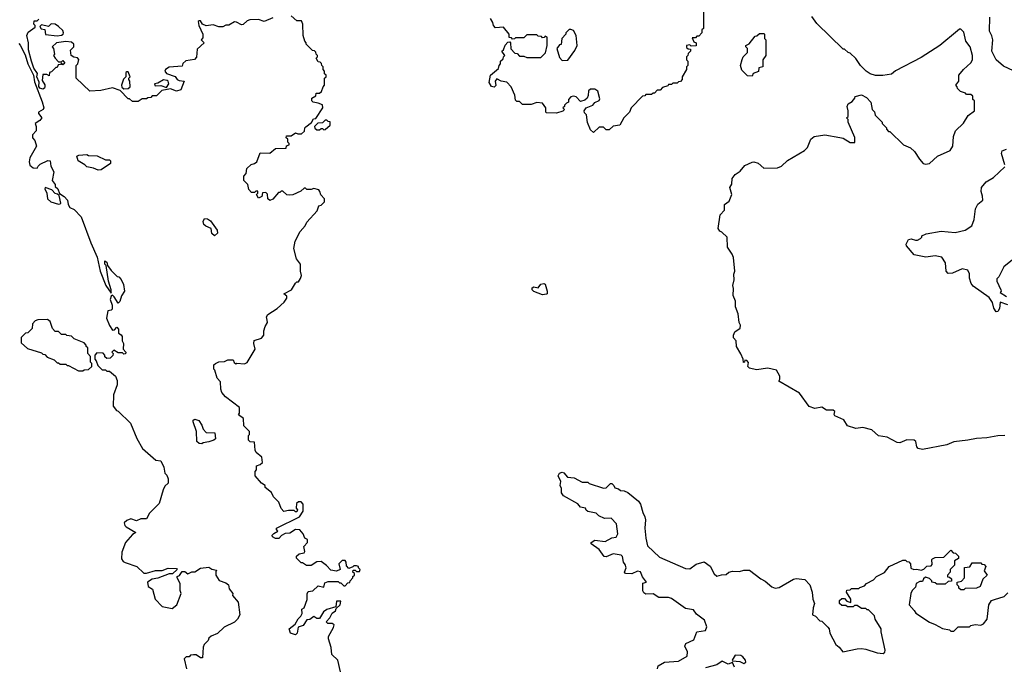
# Model space of a CAD drawing. Extents: x 2210602 to 2357277, y 510288 to 673808.
# Tile 335 of 464: x 2344181 to 2351121, y 604232 to 608787. Entities that reach past the tile are written whole.
import ezdxf

# ---------------------------------------------------------------- set-up
doc = ezdxf.new("R2010")
doc.units = 0

msp = doc.modelspace()

# ---------------------------------------------------------------- linework, layer by layer
at = {"layer": '0CON05XD'}
for points in [[(2349000, 608915), (2349000, 608725), (2348990, 608715), (2348990, 608695), (2348968.3, 608671.7), (2348955, 608670), (2348945, 608660), (2348920, 608660), (2348931.7, 608631.7), (2348950, 608625), (2348948.3, 608601.7), (2348915, 608600), (2348905, 608610), (2348880, 608605), (2348881.7, 608591.7), (2348891.7, 608581.7), (2348908.3, 608578.3), (2348910, 608565), (2348891.7, 608548.3), (2348890, 608535), (2348880, 608525), (2348880, 608505), (2348890, 608495), (2348890, 608465), (2348880, 608455), (2348880, 608435), (2348850, 608385), (2348850, 608365), (2348838.3, 608351.7), (2348825, 608350), (2348815, 608340), (2348785, 608340), (2348775, 608330), (2348755, 608330), (2348748.3, 608321.7), (2348711.7, 608308.3), (2348695, 608290), (2348675, 608290), (2348655, 608270), (2348645, 608270), (2348635, 608260), (2348595, 608260), (2348588.3, 608251.7), (2348571.7, 608248.3), (2348490, 608165), (2348480, 608135), (2348440, 608095), (2348410, 608045), (2348363, 608037), (2348335, 608010), (2348315, 608010), (2348295, 608030), (2348265, 608030), (2348225, 607992.5), (2348205, 608010), (2348183.6, 608063.6), (2348177, 608117), (2348161.7, 608131.7), (2348160, 608145), (2348173.6, 608166.4), (2348220, 608185), (2348235, 608202.5), (2348265, 608217.5), (2348269.3, 608229.3), (2348255, 608282.5), (2348235, 608296.7), (2348203.6, 608296.4), (2348190, 608285), (2348187, 608253), (2348180, 608235), (2348165, 608220), (2348135, 608210), (2348103.6, 608243.6), (2348085, 608248.8), (2348066.1, 608243.9), (2348050, 608225), (2348050, 608205), (2348035, 608200), (2348020, 608185), (2348020, 608175), (2348010, 608165), (2348020, 608155), (2348008.3, 608141.7), (2347965, 608127.5), (2347895, 608130), (2347890, 608135), (2347890, 608165), (2347865, 608200), (2347825, 608202.5), (2347785, 608190), (2347725, 608190), (2347705, 608210), (2347685, 608210), (2347675, 608220), (2347670, 608255), (2347646.2, 608315), (2347615, 608348), (2347575, 608353.3), (2347545, 608370), (2347532.5, 608355), (2347537.1, 608322.9), (2347525, 608311.2), (2347507, 608317), (2347490, 608345), (2347500, 608395), (2347557, 608443), (2347560, 608465), (2347570, 608475), (2347570, 608495), (2347588.3, 608511.7), (2347590, 608525), (2347600, 608535), (2347580, 608565), (2347590, 608575), (2347601.7, 608608.3), (2347621.7, 608628.3), (2347635, 608630), (2347640, 608625), (2347641.7, 608581.7), (2347671.7, 608551.7), (2347688.3, 608548.3), (2347705, 608530), (2347735, 608530), (2347755, 608520), (2347855, 608520), (2347887, 608553), (2347900, 608605), (2347900, 608665), (2347885, 608670), (2347878.3, 608661.7), (2347865, 608660), (2347858.3, 608668.3), (2347835, 608670), (2347825, 608680), (2347755, 608680), (2347735, 608660), (2347675, 608660), (2347668.3, 608651.7), (2347655, 608650), (2347648.3, 608658.3), (2347631.7, 608661.7), (2347630, 608685), (2347590, 608735), (2347535, 608730), (2347520, 608745), (2347517, 608767), (2347500, 608795)], [(2346443.3, 604193.3), (2346422.5, 604275), (2346380, 604315), (2346377.5, 604365), (2346356.7, 604425), (2346357, 604443), (2346393.3, 604505), (2346396.7, 604525), (2346383, 604533), (2346353.6, 604533.6), (2346340, 604545), (2346366.1, 604573.9), (2346383.6, 604606.4), (2346406.4, 604623.6), (2346411.7, 604638.3), (2346440, 604665), (2346445, 604690), (2346415, 604690), (2346408.3, 604651.7), (2346345, 604632.5), (2346322.5, 604615), (2346295, 604570), (2346275, 604570), (2346255, 604582.5), (2346225, 604562.5), (2346205, 604560), (2346179.3, 604520.7), (2346143.3, 604506.7), (2346136.7, 604465), (2346126.1, 604453.9), (2346090, 604465), (2346080, 604495), (2346121.7, 604528.3), (2346143.9, 604566.1), (2346162.5, 604585), (2346172.5, 604605), (2346170, 604635), (2346186.1, 604643.9), (2346206.4, 604703.6), (2346207, 604743), (2346215, 604760), (2346247, 604763), (2346285, 604800), (2346325, 604790), (2346330.7, 604819.3), (2346355, 604830), (2346425, 604830), (2346435, 604820), (2346445, 604820), (2346465, 604800), (2346475, 604800), (2346495, 604820), (2346508.3, 604821.7), (2346510, 604835), (2346530, 604855), (2346530, 604865), (2346540, 604875), (2346540, 604885), (2346530, 604895), (2346531.7, 604908.3), (2346545, 604910), (2346555, 604900), (2346575, 604900), (2346580, 604915), (2346570, 604925), (2346570, 604935), (2346555, 604940), (2346535, 604940), (2346528.3, 604931.7), (2346501.7, 604921.7), (2346485, 604940), (2346482.5, 604965), (2346475, 604977.5), (2346455, 604977.5), (2346430, 604955), (2346440, 604915), (2346415, 604902.5), (2346375, 604910), (2346343, 604943), (2346305, 604970), (2346275, 604967.5), (2346235, 604942.5), (2346203, 604943), (2346175, 604960), (2346165, 604960), (2346132.5, 604995), (2346133, 605007), (2346150, 605025), (2346185, 605032.5), (2346191.7, 605041.7), (2346183.6, 605076.4), (2346210, 605105), (2346210, 605125), (2346190, 605135), (2346180, 605165), (2346155, 605193.3), (2346125, 605196.2), (2346085, 605170), (2346053, 605167), (2346027, 605153), (2346008, 605132), (2345985, 605132), (2345962.5, 605145), (2345960, 605155), (2345971.7, 605168.3), (2346000, 605185), (2345990, 605195), (2345990, 605205), (2346152.5, 605285), (2346180, 605325), (2346180, 605375), (2346165, 605390), (2346145, 605390), (2346131.7, 605378.3), (2346130, 605345), (2346140, 605335), (2346135, 605320), (2346125, 605320), (2346115, 605330), (2346075, 605330), (2346041.7, 605321.7), (2346023.3, 605343.3), (2346008.3, 605388.3), (2345970, 605425), (2345956.4, 605456.4), (2345911.7, 605491.7), (2345910, 605505), (2345885, 605522.5), (2345840, 605575), (2345840, 605605), (2345850, 605615), (2345850, 605645), (2345877, 605653), (2345891.7, 605668.3), (2345887.5, 605705), (2345848.3, 605738.3), (2345840, 605755), (2345835, 605810), (2345805, 605812.5), (2345792.5, 605825), (2345792.5, 605857.5), (2345800, 605865), (2345800, 605885), (2345760, 605925), (2345758.3, 605978.3), (2345723, 606003), (2345730, 606015), (2345730, 606055), (2345630.7, 606130.7), (2345605, 606160), (2345597.5, 606185), (2345597, 606237), (2345571.7, 606261.7), (2345557.5, 606317.5), (2345550, 606325), (2345550, 606355), (2345560, 606365), (2345585, 606377.5), (2345625, 606380), (2345648.3, 606391.7), (2345685, 606390), (2345691.7, 606371.7), (2345705, 606362.5), (2345712.5, 606367.5), (2345765, 606362.5), (2345785, 606372.5), (2345841.2, 606465), (2345831.2, 606505), (2345833, 606527), (2345885, 606542.5), (2345902.5, 606565), (2345902.5, 606595), (2345910, 606625), (2345927.5, 606655), (2345925, 606670), (2345920, 606695), (2345930.7, 606709.3), (2345995, 606752.5), (2346045, 606797.5), (2346063.3, 606825), (2346065, 606840), (2346042.5, 606855), (2346097.5, 606885), (2346125, 606930), (2346135, 606940), (2346145, 606940), (2346160, 606965), (2346167.5, 606985), (2346160, 607015), (2346160, 607065), (2346133, 607103), (2346112.5, 607175), (2346123, 607227), (2346157.5, 607295), (2346192.5, 607335), (2346205, 607360), (2346278.3, 607441.7), (2346290, 607475), (2346305, 607480), (2346330, 607505), (2346330, 607525), (2346303, 607553), (2346297.5, 607577.5), (2346288.3, 607588.3), (2346255, 607597.5), (2346235, 607590), (2346205, 607590), (2346195, 607600), (2346185, 607600), (2346161.7, 607578.3), (2346106.4, 607553.6), (2346085, 607550), (2346065, 607552.5), (2346035, 607580), (2346025, 607580), (2346015, 607570), (2346005, 607570), (2345965, 607522.5), (2345945, 607512.5), (2345930, 607525), (2345927, 607557), (2345915, 607570), (2345891.7, 607568.3), (2345888.3, 607541.7), (2345865, 607530), (2345850, 607555), (2345860, 607565), (2345858.3, 607578.3), (2345845, 607580), (2345835, 607570), (2345815, 607570), (2345795, 607590), (2345790, 607625), (2345760, 607655), (2345760, 607685), (2345777, 607703), (2345781.7, 607738.3), (2345813, 607767), (2345837, 607773), (2345852.5, 607785), (2345875, 607850), (2345945, 607847.5), (2345985, 607880), (2346058.3, 607881.7), (2346061.7, 607898.3), (2346080, 607905), (2346080, 607915), (2346070, 607925), (2346070, 607945), (2346060, 607955), (2346061.7, 607968.3), (2346095, 607970), (2346125, 607990), (2346142.5, 607982.5), (2346167.5, 607982.5), (2346188.3, 608001.7), (2346190, 608025), (2346198.3, 608031.7), (2346238.3, 608061.7), (2346251.7, 608088.3), (2346268.3, 608091.7), (2346317.5, 608165), (2346316.1, 608186.1), (2346285, 608200), (2346250, 608205), (2346240, 608215), (2346240, 608235), (2346268.3, 608251.7), (2346271.7, 608268.3), (2346295, 608270), (2346308.3, 608281.7), (2346320, 608315), (2346330, 608325), (2346330, 608375), (2346340, 608385), (2346340, 608395), (2346330, 608405), (2346330, 608425), (2346320, 608435), (2346320, 608455), (2346310, 608465), (2346308.3, 608478.3), (2346298.3, 608488.3), (2346285, 608490), (2346270, 608515), (2346280, 608525), (2346280, 608535), (2346270, 608545), (2346268.3, 608558.3), (2346258.3, 608568.3), (2346245, 608570), (2346200, 608615), (2346200, 608625), (2346190, 608635), (2346180, 608675), (2346177.5, 608755), (2346168.3, 608778.3), (2346135, 608780), (2346095, 608813.3)], [(2349307, 606387), (2349291.7, 606388.3), (2349290, 606375), (2349281.7, 606371.7), (2349280, 606395), (2349263.6, 606433.6), (2349233.3, 606485), (2349230, 606525), (2349212.5, 606545), (2349212.5, 606565), (2349221.7, 606588.3), (2349260, 606615), (2349262.5, 606635), (2349252.5, 606655), (2349246.2, 606715), (2349226.7, 606765), (2349226.7, 606805), (2349210, 606845), (2349213, 606893), (2349206.7, 606915), (2349218, 606955), (2349215.8, 606995), (2349220.8, 607015), (2349211.7, 607111.7), (2349204, 607135), (2349171.2, 607185), (2349166.7, 607255), (2349131.2, 607291.2), (2349115, 607296.7), (2349104, 607315), (2349118.3, 607411.7), (2349150, 607445), (2349150, 607485), (2349180.7, 607509.3), (2349200, 607555), (2349187.5, 607605), (2349201.7, 607628.3), (2349202.3, 607667.7), (2349224.1, 607695.9), (2349259.7, 607720.3), (2349291.2, 607758.8), (2349345, 607783.8), (2349356.1, 607786.1), (2349386.2, 607776.2), (2349425, 607740), (2349523, 607743), (2349550, 607755), (2349592.5, 607795), (2349712.5, 607865), (2349733.6, 607886.4), (2349757.5, 607945), (2349780, 607965), (2349855, 607976.7), (2349963, 607957), (2349985, 607952.5), (2350035, 607922.5), (2350068.3, 607921.7), (2350067, 607957), (2350020, 608065), (2350020, 608085), (2350010, 608095), (2350020, 608105), (2350020, 608145), (2350012.5, 608175), (2350020, 608195), (2350048.3, 608211.7), (2350067, 608233), (2350070, 608245), (2350115, 608256.7), (2350149.3, 608239.3), (2350180, 608205), (2350190, 608155), (2350207, 608137), (2350210, 608115), (2350260, 608065), (2350260, 608055), (2350290, 608025), (2350290, 608015), (2350305, 608000), (2350315, 608000), (2350410, 607905), (2350460, 607885), (2350489.3, 607859.3), (2350522.5, 607805), (2350550, 607775), (2350565, 607770), (2350595, 607773.3), (2350650, 607825), (2350740, 607865), (2350757.5, 607895), (2350762.5, 607965), (2350777.5, 608005), (2350833, 608057), (2350867, 608113), (2350910, 608145), (2350910, 608215), (2350900, 608225), (2350898.3, 608248.3), (2350885, 608260), (2350855, 608260), (2350848.3, 608268.3), (2350811.7, 608281.7), (2350791.7, 608301.7), (2350790, 608315), (2350780, 608325), (2350800, 608355), (2350800, 608395), (2350833.6, 608436.4), (2350885, 608482.5), (2350896, 608505), (2350898, 608535), (2350880.8, 608595), (2350850, 608635), (2350835, 608700), (2350815, 608720), (2350805, 608720), (2350790.7, 608709.3), (2350667.5, 608605), (2350535, 608520), (2350355, 608426.7), (2350325.9, 608404.1), (2350265, 608393.8), (2350213.9, 608393.9), (2350176.4, 608406.4), (2350147.5, 608425), (2350107.5, 608465), (2350075, 608512.5), (2350035, 608550), (2350020, 608555), (2349995, 608580), (2349985, 608580), (2349800.7, 608760.7), (2349765, 608810)], [(2345965, 608800), (2345905, 608773.3), (2345865, 608787.5), (2345803.9, 608786.1), (2345785, 608780), (2345755, 608752.5), (2345745, 608750), (2345709.5, 608769.5), (2345695, 608771.2), (2345655, 608747.5), (2345635, 608747.5), (2345613, 608737), (2345585, 608736.7), (2345545, 608750), (2345495, 608742.5), (2345470, 608755), (2345455, 608780), (2345445, 608780), (2345440, 608775), (2345442.5, 608745), (2345472.5, 608685), (2345471.7, 608658.3), (2345460, 608645), (2345480, 608625), (2345431.7, 608578.3), (2345427, 608523), (2345413, 608507), (2345353, 608497), (2345331.7, 608478.3), (2345325, 608460), (2345235, 608452.5), (2345207.5, 608435), (2345203.6, 608423.6), (2345215, 608407.5), (2345277, 608387), (2345290, 608365), (2345305, 608357.5), (2345340, 608355), (2345317, 608293), (2345285, 608282.5), (2345245, 608300), (2345220, 608295), (2345183, 608287), (2345145, 608250), (2345115, 608250), (2345105, 608240), (2345083, 608237), (2345075, 608230), (2345045, 608230), (2345015, 608210), (2344975, 608210), (2344955, 608230), (2344945, 608230), (2344888.3, 608288.3), (2344835, 608307.5), (2344751.7, 608288.3), (2344675, 608282.5), (2344580, 608375), (2344580, 608465), (2344590, 608475), (2344597, 608507), (2344588.3, 608518.3), (2344563, 608523), (2344542.5, 608535), (2344538.3, 608571.7), (2344562.5, 608595), (2344562.5, 608615), (2344545, 608627.5), (2344505, 608633.3), (2344440, 608625), (2344410, 608595), (2344420, 608585), (2344426.7, 608545), (2344420, 608535), (2344430, 608515), (2344455, 608490), (2344475, 608490), (2344485, 608500), (2344498.3, 608481.7), (2344485, 608470), (2344475, 608480), (2344468.3, 608471.7), (2344451.7, 608468.3), (2344445, 608450), (2344435, 608450), (2344405, 608420), (2344390, 608415), (2344388.3, 608391.7), (2344371.7, 608401.7), (2344345, 608400), (2344339.3, 608359.3), (2344357.7, 608327.7), (2344358.8, 608315), (2344355.8, 608304.2), (2344345, 608296.7), (2344323.8, 608303.8), (2344316.4, 608316.4), (2344317, 608347), (2344302.5, 608385), (2344307, 608407), (2344280, 608445), (2344263.3, 608495), (2344243.9, 608573.9), (2344243.6, 608623.6), (2344230, 608675), (2344241.7, 608698.3), (2344290, 608735), (2344290, 608745), (2344280, 608755), (2344281.7, 608778.3), (2344305, 608780), (2344315, 608790)], [(2344445, 608673.8), (2344475, 608677.5), (2344487.5, 608685), (2344490, 608695), (2344485, 608710), (2344455, 608740), (2344430, 608755), (2344403, 608757), (2344385, 608740), (2344335, 608750), (2344321.7, 608738.3), (2344331.7, 608721.7), (2344358.3, 608718.3), (2344361.7, 608681.7), (2344445, 608673.8)], [(2351185, 608427.5), (2351115, 608460), (2351063.9, 608503.9), (2351033.3, 608565), (2351040, 608645), (2351034.1, 608674.1), (2351017.5, 608705), (2351018.8, 608805)], [(2348005, 608500), (2348045, 608502.5), (2348095, 608570), (2348110, 608605), (2348102.5, 608675), (2348085, 608710), (2348065, 608717.5), (2348053, 608717), (2348030, 608695), (2348030, 608685), (2348002.5, 608655), (2347997, 608613), (2347985, 608610), (2347967.5, 608585), (2347985, 608520), (2348005, 608500)], [(2349345, 608390), (2349311.7, 608391.7), (2349271.7, 608431.7), (2349262.5, 608465), (2349273, 608507), (2349280, 608525), (2349310, 608555), (2349310, 608585), (2349300, 608595), (2349300, 608605), (2349323, 608617), (2349365, 608670), (2349377, 608673), (2349395, 608690), (2349425, 608690), (2349430, 608685), (2349430, 608655), (2349440, 608645), (2349440, 608535), (2349420, 608505), (2349420, 608455), (2349391.7, 608448.3), (2349388.3, 608421.7), (2349351.7, 608408.3), (2349345, 608390)], [(2344175, 608620), (2344185, 608607.5), (2344220, 608540), (2344238.8, 608475), (2344277, 608397), (2344285, 608350), (2344338.8, 608208.8), (2344351.2, 608165), (2344345.7, 608154.3), (2344312.5, 608135), (2344312.5, 608125), (2344337.5, 608095), (2344323.9, 608076.1), (2344290, 608055), (2344297.5, 608035), (2344297.5, 608005), (2344270, 607975), (2344270, 607955), (2344287.5, 607935), (2344300, 607895), (2344252.5, 607815), (2344247.5, 607785), (2344253, 607763), (2344275, 607742.5), (2344305, 607740), (2344310, 607755), (2344325, 607770), (2344380, 607795), (2344395, 607792.5), (2344400, 607755), (2344422.5, 607715), (2344410, 607655), (2344430, 607625), (2344431.7, 607611.7), (2344450, 607595), (2344461.7, 607561.7), (2344495, 607542.5), (2344517.5, 607515), (2344522.5, 607485), (2344533.3, 607465), (2344565, 607450), (2344615, 607397.5), (2344682, 607215), (2344726.2, 607115), (2344748.8, 607015), (2344787.5, 606915), (2344825, 606860), (2344826.4, 606883.6), (2344806.7, 606945), (2344790, 607055), (2344780, 607065), (2344781.7, 607088.3), (2344795, 607080), (2344800, 607055), (2344825, 607020), (2344868.3, 606978.3)], [(2344915, 608300), (2344945, 608302.5), (2344960, 608315), (2344957.5, 608355), (2344950, 608365), (2344950, 608375), (2344960, 608385), (2344945, 608420), (2344935, 608420), (2344930, 608415), (2344930, 608385), (2344913, 608367), (2344897.5, 608325), (2344901.7, 608311.7), (2344915, 608300)], [(2345215, 608310), (2345232.5, 608335), (2345227.5, 608355), (2345219.3, 608359.3), (2345195, 608362.5), (2345155, 608340), (2345130, 608335), (2345135, 608320), (2345175, 608322.5), (2345215, 608310)], [(2346325, 608010), (2346335, 608012.5), (2346370, 608045), (2346368.3, 608068.3), (2346355, 608070), (2346345, 608080), (2346335, 608080), (2346315, 608060), (2346281.7, 608058.3), (2346260, 608035), (2346261.7, 608021.7), (2346275, 608010), (2346295, 608010), (2346305, 608020), (2346315, 608020), (2346325, 608010)], [(2351126, 607765), (2351102.5, 607845), (2351105, 607862.5), (2351137.5, 607875)], [(2344735, 607727.5), (2344701.7, 607741.7), (2344655, 607750), (2344640, 607765), (2344592.3, 607792.3), (2344582.5, 607825), (2344597, 607833), (2344655, 607837.5), (2344665, 607830), (2344727, 607827), (2344785, 607800), (2344815, 607800), (2344821.7, 607791.7), (2344820, 607775), (2344755, 607730), (2344735, 607727.5)], [(2351145, 606779.2), (2351092.7, 606797.3), (2351087.3, 606752.7), (2351075, 606732.5), (2351065, 606730), (2351048, 606755), (2351038.8, 606795), (2351015, 606830), (2350900.7, 606910.7), (2350887.5, 606927.5), (2350877, 606967), (2350876.4, 606996.4), (2350863, 607023), (2350825, 607032.5), (2350755, 607002.5), (2350725, 607000), (2350712.5, 607015), (2350707.5, 607075), (2350680, 607115), (2350635, 607122.5), (2350567, 607113), (2350485, 607130), (2350431.2, 607195), (2350428.8, 607205), (2350445, 607238.8), (2350465, 607243.8), (2350495, 607233.8), (2350510, 607235), (2350530, 607245), (2350540, 607255), (2350540, 607265), (2350570.7, 607279.3), (2350675, 607296.7), (2350775, 607288.8), (2350845, 607304), (2350891.2, 607335), (2350909.3, 607379.3), (2350917.5, 607455), (2350933.6, 607486.4), (2350968.8, 607515), (2350968, 607545), (2350957, 607577), (2350960, 607605), (2350994.3, 607645.7), (2351044.1, 607675.9), (2351125, 607750)], [(2344455, 607487.5), (2344465, 607490), (2344470, 607495), (2344458.3, 607548.3), (2344448.3, 607558.3), (2344431.7, 607561.7), (2344408.3, 607588.3), (2344360, 607605), (2344357.5, 607595), (2344373.3, 607565), (2344377.5, 607525), (2344400, 607505), (2344455, 607487.5)], [(2345555, 607263.3), (2345535, 607280), (2345530, 607315), (2345492.4, 607332.4), (2345479.2, 607345), (2345474.2, 607365.8), (2345484.2, 607385.8), (2345505, 607383.3), (2345525, 607371.1), (2345573.8, 607305), (2345575, 607282.5), (2345555, 607263.3)], [(2351178.8, 607095), (2351116.7, 607045), (2351083.6, 606976.4), (2351068.3, 606961.7), (2351067.5, 606945), (2351097.5, 606885), (2351100, 606875), (2351092.5, 606865), (2351137.7, 606837.7)], [(2344868.3, 606978.3), (2344880, 606975), (2344897, 606957), (2344911.7, 606921.7), (2344920, 606875), (2344898.3, 606841.7), (2344887, 606803), (2344875, 606790), (2344847.5, 606835), (2344835, 606847.5), (2344825, 606840), (2344817.5, 606815), (2344832.5, 606775), (2344831.7, 606748.3), (2344825, 606740), (2344803, 606737), (2344792.5, 606685), (2344813, 606633), (2344835, 606600), (2344848.3, 606601.7), (2344865, 606620), (2344877, 606607), (2344878.3, 606578.3), (2344896.4, 606566.4), (2344902.5, 606555), (2344902.5, 606525), (2344912.5, 606505), (2344910, 606465), (2344930, 606445), (2344927, 606433), (2344915, 606430), (2344905, 606440), (2344875, 606440), (2344845, 606460), (2344830, 606445), (2344840, 606435), (2344838.3, 606421.7), (2344818.3, 606401.7), (2344795, 606400), (2344781.7, 606411.7), (2344780, 606425), (2344768.3, 606438.3), (2344725, 606440), (2344710, 606425), (2344710, 606395), (2344720, 606385), (2344731.7, 606351.7), (2344761.7, 606321.7), (2344785, 606320), (2344795, 606310), (2344815, 606310), (2344857, 606277), (2344867.5, 606245), (2344867.5, 606215), (2344842.5, 606145), (2344840, 606065), (2344863.6, 606033.6), (2344875, 606030), (2344962.5, 605945), (2345006.4, 605836.4), (2345047, 605767), (2345140, 605685), (2345175, 605680), (2345197.5, 605635), (2345203.8, 605593.8), (2345218.3, 605578.3), (2345226.4, 605553.6), (2345227, 605523), (2345205, 605500), (2345192.5, 605475), (2345165, 605380), (2345095, 605310), (2345075, 605270), (2345035, 605270), (2345005, 605257.5), (2344965, 605270), (2344935, 605260), (2344918.3, 605241.7), (2344922.5, 605225), (2344932.5, 605215), (2345000, 605175), (2344975, 605160), (2344927.5, 605105), (2344900, 605035), (2344898.3, 604988.3), (2344910.7, 604970.7), (2344925, 604962.5), (2345006.1, 604936.1), (2345055, 604887.5), (2345075, 604887.5), (2345137, 604907), (2345185, 604907.5), (2345227, 604923), (2345285, 604920), (2345290, 604915), (2345257.5, 604882.5), (2345235, 604882.5), (2345155, 604852), (2345113.6, 604846.4), (2345082.5, 604825), (2345087.5, 604795), (2345117.5, 604775), (2345136.7, 604705), (2345185, 604652.5), (2345255, 604640), (2345287.5, 604665), (2345320, 604745), (2345313, 604767), (2345312.5, 604815), (2345290, 604855), (2345290, 604865), (2345308.3, 604871.7), (2345325, 604900), (2345345, 604900), (2345365, 604882.5), (2345395, 604896.7), (2345415, 604897.5), (2345455, 604922.5), (2345515, 604930), (2345535, 604917.5), (2345568.3, 604908.3), (2345562.5, 604897.5), (2345563.3, 604875), (2345586.1, 604836.1), (2345635, 604820), (2345652.5, 604805), (2345658.3, 604778.3), (2345682.5, 604745), (2345681.7, 604731.7), (2345721.2, 604685), (2345732.5, 604595), (2345716.1, 604563.9), (2345695, 604542.5), (2345621.7, 604508.3), (2345575, 604462.5), (2345530, 604445), (2345515, 604430), (2345510, 604415), (2345480, 604385), (2345473, 604367), (2345468.3, 604291.7), (2345455, 604292.5), (2345425, 604312.5), (2345405, 604312.5), (2345385, 604310), (2345375, 604300), (2345355, 604300), (2345340, 604285), (2345356.7, 604215)], [(2347865, 606850), (2347805, 606873.3), (2347793.8, 606885), (2347792.3, 606897.7), (2347805, 606906.2), (2347835, 606897.5), (2347855, 606923.3), (2347875, 606928.8), (2347885, 606923.3), (2347900, 606875), (2347900, 606855), (2347895, 606852.5), (2347865, 606850)], [(2344625, 606312.5), (2344635, 606320), (2344667, 606323), (2344690, 606345), (2344690, 606365), (2344680, 606375), (2344680, 606415), (2344660, 606435), (2344660, 606475), (2344650, 606485), (2344650, 606495), (2344635, 606510), (2344565, 606540), (2344547, 606557), (2344513, 606563), (2344505, 606570), (2344475, 606570), (2344455, 606590), (2344431.7, 606591.7), (2344411.7, 606611.7), (2344395, 606660), (2344376.1, 606676.1), (2344308.3, 606671.7), (2344290, 606665), (2344270, 606645), (2344268.3, 606611.7), (2344238.3, 606581.7), (2344221.7, 606578.3), (2344191.7, 606548.3), (2344191.7, 606511.7), (2344235, 606470), (2344335, 606440), (2344345, 606430), (2344358.3, 606428.3), (2344375, 606410), (2344425, 606390), (2344445, 606370), (2344455, 606370), (2344465, 606360), (2344505, 606360), (2344515, 606350), (2344525, 606350), (2344595, 606312.5), (2344625, 606312.5)], [(2351125, 605857.5), (2351075, 605856.2), (2350998.8, 605841.2), (2350925, 605837.1), (2350864.2, 605824.2), (2350765, 605813.8), (2350715, 605792), (2350545, 605760), (2350515, 605767.5), (2350505, 605777.5), (2350496.7, 605815), (2350485, 605826.2), (2350435, 605827.5), (2350385, 605806.2), (2350365, 605808), (2350295, 605846.7), (2350235, 605856.7), (2350187.5, 605897.5), (2350125, 605913.8), (2350075, 605906.2), (2350016.4, 605926.4), (2349989.3, 605969.3), (2349927, 605997), (2349922.5, 606005), (2349927, 606027), (2349915, 606037.5), (2349867, 606037), (2349835, 606056.7), (2349785, 606047.5), (2349745, 606062.5), (2349677.5, 606155), (2349531.7, 606241.7), (2349540, 606255), (2349540, 606275), (2349515, 606317.5), (2349455, 606333.3), (2349375, 606321.2), (2349325, 606332.5), (2349313, 606343), (2349317, 606373), (2349307, 606387)], [(2345465, 605800), (2345445, 605802.5), (2345430, 605815), (2345427.5, 605885), (2345403.3, 605955), (2345404.2, 605965.8), (2345415, 605972.5), (2345443, 605963), (2345465, 605930), (2345473, 605903), (2345495, 605880), (2345557, 605877), (2345560, 605835), (2345550, 605825), (2345515, 605812.5), (2345473, 605807), (2345465, 605800)], [(2348677.5, 604215), (2348682.5, 604235), (2348725, 604262), (2348825, 604267.5), (2348885, 604303.3), (2348888.8, 604335), (2348870, 604375), (2348877, 604393), (2348931.7, 604418.3), (2348954, 604476), (2349015, 604483.3), (2349025, 604510), (2349008.3, 604558.3), (2348950.5, 604600.5), (2348930.7, 604630.7), (2348875, 604640), (2348775, 604710.8), (2348755, 604717.1), (2348685, 604716.2), (2348645, 604743.3), (2348595, 604740), (2348580, 604750), (2348573.6, 604763.6), (2348573, 604817), (2348600, 604825), (2348571.7, 604861.7), (2348557.7, 604897.7), (2348535, 604903.3), (2348496.1, 604883.9), (2348450, 604885), (2348443.3, 604895), (2348456.1, 604926.1), (2348449.5, 604949.5), (2348437.5, 604965), (2348430, 605005), (2348420, 605015), (2348365, 605023.3), (2348315, 605003.3), (2348300, 605005), (2348265.9, 605055.9), (2348210, 605095), (2348210, 605105), (2348235, 605120), (2348308.3, 605111.7), (2348355, 605136.7), (2348385, 605142.5), (2348396.7, 605165), (2348387.5, 605235), (2348350, 605275), (2348303, 605273), (2348263, 605293), (2348245, 605310), (2348185, 605322.5), (2348173, 605333), (2348170, 605345), (2348135, 605352.5), (2348115, 605377.5), (2348015, 605432.5), (2348000, 605455), (2348000, 605485), (2347990, 605505), (2347996.2, 605535), (2347975.7, 605575), (2347985, 605592.5), (2348005, 605600), (2348015.8, 605595.8), (2348042.5, 605565), (2348088.8, 605558.8), (2348145, 605530), (2348185, 605530), (2348195, 605520), (2348295, 605487.5), (2348315, 605490), (2348345, 605520), (2348355, 605520), (2348370, 605505), (2348375, 605490), (2348401.7, 605481.7), (2348415, 605470), (2348441.7, 605468.3), (2348467, 605457), (2348542.5, 605395), (2348557.5, 605375), (2348572.5, 605315), (2348586.2, 605286.2), (2348592.5, 605265), (2348587.5, 605205), (2348593.3, 605135), (2348605, 605080), (2348691.7, 605001.7), (2348875, 604920), (2348905, 604918.8), (2348949.1, 604950.9), (2349005, 604969.2), (2349047.4, 604937.4), (2349075, 604882.5), (2349095, 604867.5), (2349127, 604877), (2349161.7, 604878.3), (2349180, 604895), (2349205, 604902.5), (2349255, 604900), (2349285, 604910), (2349325, 604910), (2349405, 604847.5), (2349435, 604832.5), (2349481.7, 604791.7), (2349505, 604783.3), (2349535, 604787.5), (2349635, 604846.7), (2349655, 604850), (2349715, 604842.5), (2349750, 604805), (2349767.5, 604755), (2349772.5, 604705), (2349782.5, 604675), (2349773, 604643), (2349770, 604595), (2349790, 604585), (2349821.7, 604551.7), (2349835, 604550), (2349878.3, 604508.3), (2349887, 604497), (2349892.5, 604465), (2349932.5, 604385), (2349956.4, 604366.4), (2349983, 604333), (2350083.6, 604356.4), (2350115, 604356.7), (2350145, 604353.3), (2350225, 604327.5), (2350267, 604323), (2350278.3, 604331.7), (2350282.5, 604345), (2350252.5, 604475), (2350252.5, 604495), (2350210, 604565), (2350207, 604587), (2350165, 604630), (2350155, 604630), (2350145, 604640), (2350115, 604640), (2350085, 604660), (2350065, 604660), (2350055, 604650), (2350015, 604650), (2350005, 604660), (2349975, 604660), (2349960, 604675), (2349960, 604695), (2349975, 604710), (2349995, 604710), (2350011.7, 604691.7), (2350038.3, 604681.7), (2350040, 604705), (2350010, 604755), (2350011.7, 604768.3), (2350035, 604770), (2350045, 604780), (2350095, 604780), (2350101.7, 604788.3), (2350135, 604800), (2350150, 604815), (2350199.3, 604840.7), (2350220, 604865), (2350276.4, 604893.6), (2350310, 604935), (2350405, 604980), (2350425, 604980), (2350435, 604970), (2350448.3, 604968.3), (2350460, 604955), (2350463.3, 604923.3), (2350483.6, 604913.6), (2350505, 604916.2), (2350535, 604910), (2350553.6, 604916.4), (2350575, 604937.5), (2350605, 604940), (2350611.7, 604948.3), (2350610, 604985), (2350615, 604990), (2350635, 604997.5), (2350695, 605000), (2350745, 605050), (2350761.7, 605031.7), (2350778.3, 605028.3), (2350798.3, 605008.3), (2350798.3, 604991.7), (2350770, 604975), (2350770, 604945), (2350740, 604915), (2350740, 604895), (2350720, 604875), (2350721.7, 604861.7), (2350735, 604860), (2350748.3, 604848.3), (2350748.3, 604831.7), (2350725, 604830), (2350705, 604810), (2350645, 604810), (2350635, 604820), (2350610, 604825), (2350610, 604835), (2350595, 604850), (2350565, 604860), (2350551.7, 604848.3), (2350545, 604830), (2350525, 604830), (2350500, 604815), (2350495, 604790), (2350472.5, 604765), (2350463.3, 604745), (2350450, 604665), (2350486.4, 604626.4), (2350497, 604607), (2350593.9, 604543.9), (2350635, 604527.5), (2350685, 604497.5), (2350735, 604490), (2350745, 604480), (2350765, 604480), (2350795, 604510), (2350875, 604510), (2350885, 604520), (2350915, 604527.5), (2350955, 604522.5), (2350975, 604532.5), (2351000, 604565), (2351012.5, 604665), (2351030, 604695), (2351051.7, 604701.7), (2351120, 604725), (2351145, 604750)], [(2350835, 604770), (2350815, 604770), (2350801.7, 604781.7), (2350800, 604795), (2350790, 604805), (2350790, 604825), (2350818.3, 604831.7), (2350840, 604855), (2350841.7, 604928.3), (2350878.3, 604931.7), (2350895, 604960), (2350955, 604960), (2350961.7, 604951.7), (2350978.3, 604948.3), (2350990, 604935), (2350980, 604905), (2351000, 604875), (2350970, 604845), (2350950, 604795), (2350925, 604782.5), (2350845, 604780), (2350835, 604770)], [(2349285, 604252.5), (2349298.3, 604261.7), (2349297.5, 604275), (2349279.3, 604299.3), (2349265, 604307.5), (2349225, 604310), (2349202.5, 604275), (2349205, 604270), (2349257, 604267), (2349285, 604252.5)], [(2349220, 604225), (2349205, 604260), (2349175, 604247.5), (2349131.7, 604268.3), (2349095, 604242.5), (2349015, 604222.5)]]:
    msp.add_lwpolyline(points, dxfattribs=at)

doc.saveas('drawing.dxf')
